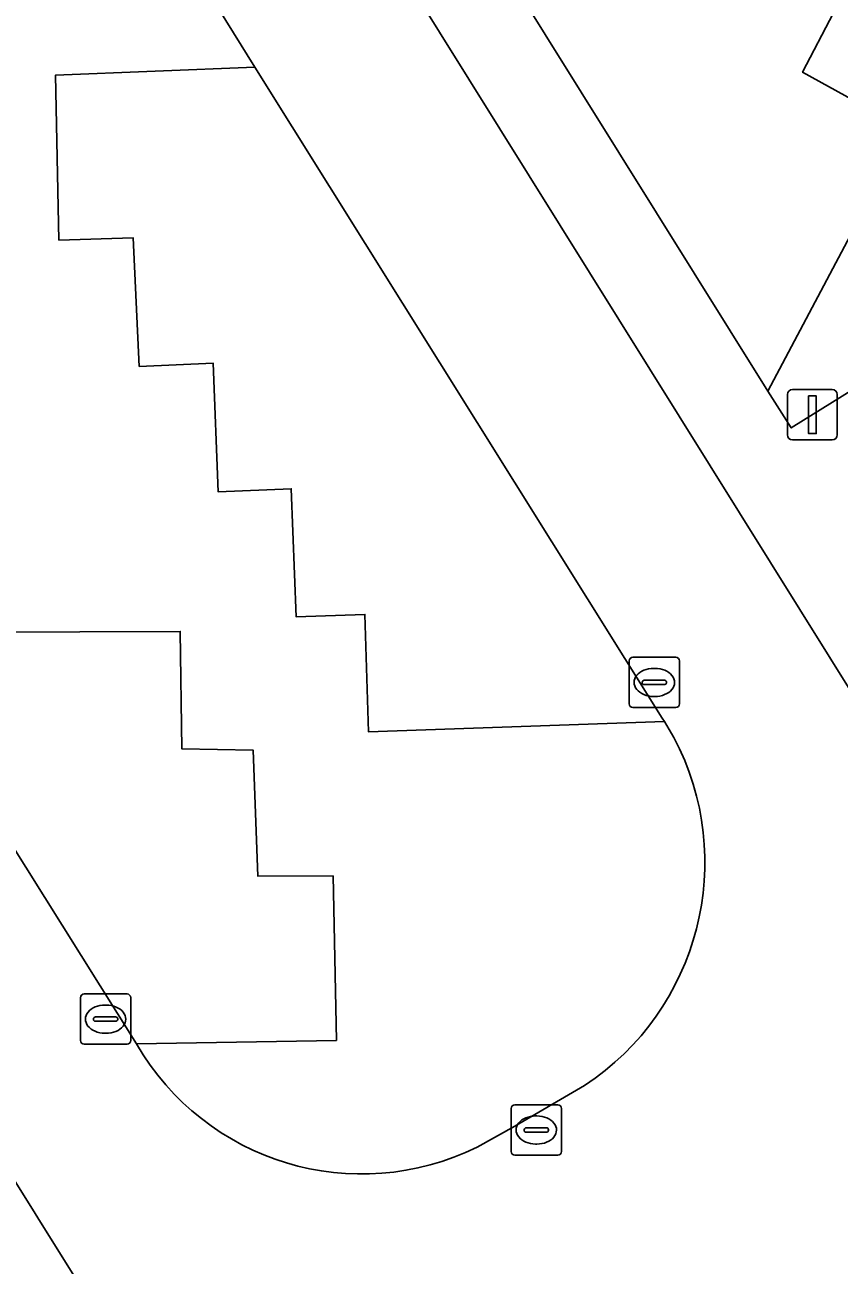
# Model space of a CAD drawing. Extents: x 159279 to 160377, y 384531 to 385888.
# Drawn here: x 159787.62 to 159803.8, y 385523.66 to 385548.32 of the extents above; entities that cross this region are included whole.
import ezdxf

# ---------------------------------------------------------------- set-up
doc = ezdxf.new("R2010")
doc.units = 0
for name, color, linetype in [('IMGEO_Groenvoorziening', 7, 'Continuous'), ('IMGEO_Kolk', 7, 'Continuous'), ('IMGEO_Lichtmast', 7, 'Continuous'), ('IMGEO_Parkeervlak_open', 7, 'Continuous'), ('IMGEO_Rijbaan_lokaal_open', 7, 'Continuous'), ('IMGEO_Voetpad_open', 7, 'Continuous')]:
    doc.layers.add(name, color=color, linetype=linetype)

msp = doc.modelspace()

# ---------------------------------------------------------------- linework, layer by layer
at = {"layer": 'IMGEO_Groenvoorziening'}
msp.add_lwpolyline([(159795.835, 385564.236), (159790.21, 385560.723), (159794.244, 385554.081), (159796.098, 385557.554), (159799.024, 385556.06), (159798.319, 385554.774), (159800.592, 385553.562), (159799.882, 385552.277), (159802.124, 385551.043), (159801.443, 385549.762), (159803.682, 385548.562), (159803.071, 385547.378), (159805.138, 385546.243), (159802.378, 385541.035), (159802.847, 385540.306), (159808.541, 385543.849)], close=True, dxfattribs=at)
for points in [[(159800.326, 385534.468), (159794.446, 385534.263), (159794.373, 385536.599), (159793.011, 385536.549), (159792.911, 385539.098), (159791.455, 385539.037), (159791.359, 385541.592), (159789.89, 385541.531), (159789.772, 385544.084), (159788.295, 385544.043), (159788.224, 385547.319), (159792.185, 385547.478), (159790.612, 385550.027)], [(159776.879, 385548.797), (159778.336, 385546.481), (159784.148, 385546.743), (159784.255, 385544.392), (159785.609, 385544.457), (159785.721, 385541.902), (159787.176, 385541.93), (159787.172, 385538.646), (159783.272, 385538.581), (159784.712, 385536.24), (159790.705, 385536.262), (159790.738, 385533.924), (159792.152, 385533.901), (159792.245, 385531.395), (159793.742, 385531.398), (159793.809, 385528.128), (159789.837, 385528.061)], [(159800.513, 385534.154), (159800.326, 385534.468)], [(159796.604, 385526.009), (159797.355, 385526.426), (159798.74, 385527.232)]]:
    msp.add_lwpolyline(points, dxfattribs=at)
for centre, radius, start, end in [((159795.807, 385531.671), 5.321, 303.4519, 27.8144), ((159794.313, 385530.638), 5.165, 209.9282, 296.3334)]:
    msp.add_arc(centre, radius, start, end, dxfattribs=at)
at = {"layer": 'IMGEO_Kolk'}
for p, q in [((159799.699, 385535.747), (159800.551, 385535.747)), ((159799.624, 385534.821), (159799.624, 385535.673)), ((159800.112, 385535.527), (159800.137, 385535.527)), ((159800.625, 385535.673), (159800.625, 385534.821)), ((159799.883, 385535.241), (159799.883, 385535.253)), ((159799.926, 385535.29), (159800.324, 385535.29)), ((159800.367, 385535.253), (159800.367, 385535.241)), ((159800.321, 385535.204), (159799.923, 385535.204)), ((159800.551, 385534.747), (159799.699, 385534.747)), ((159800.135, 385534.967), (159800.11, 385534.967)), ((159788.72, 385528.126), (159788.72, 385528.978)), ((159788.795, 385529.052), (159789.647, 385529.052)), ((159789.208, 385528.832), (159789.233, 385528.832)), ((159789.721, 385528.978), (159789.721, 385528.126)), ((159789.022, 385528.595), (159789.42, 385528.595)), ((159788.979, 385528.546), (159788.979, 385528.558)), ((159789.417, 385528.509), (159789.019, 385528.509)), ((159789.463, 385528.558), (159789.463, 385528.546)), ((159789.231, 385528.272), (159789.206, 385528.272)), ((159789.647, 385528.052), (159788.795, 385528.052)), ((159797.354, 385526.847), (159798.206, 385526.847)), ((159797.279, 385525.921), (159797.279, 385526.773)), ((159797.767, 385526.627), (159797.792, 385526.627)), ((159798.28, 385526.773), (159798.28, 385525.921)), ((159797.538, 385526.341), (159797.538, 385526.353)), ((159797.581, 385526.39), (159797.979, 385526.39)), ((159798.022, 385526.353), (159798.022, 385526.341)), ((159797.976, 385526.304), (159797.578, 385526.304)), ((159797.79, 385526.067), (159797.765, 385526.067)), ((159798.206, 385525.847), (159797.354, 385525.847))]:
    msp.add_line(p, q, dxfattribs=at)
for points in [[(159799.699, 385535.747), (159800.551, 385535.747)], [(159799.624, 385534.821), (159799.624, 385535.673)], [(159800.625, 385535.673), (159800.625, 385534.821)], [(159800.551, 385534.747), (159799.699, 385534.747)], [(159788.72, 385528.126), (159788.72, 385528.978)], [(159788.795, 385529.052), (159789.647, 385529.052)], [(159789.721, 385528.978), (159789.721, 385528.126)], [(159789.647, 385528.052), (159788.795, 385528.052)], [(159797.354, 385526.847), (159798.206, 385526.847)], [(159797.279, 385525.921), (159797.279, 385526.773)], [(159798.28, 385526.773), (159798.28, 385525.921)], [(159798.206, 385525.847), (159797.354, 385525.847)]]:
    msp.add_lwpolyline(points, dxfattribs=at)
for centre, radius, start, end in [((159799.701, 385535.671), 0.0765, 91.552, 178.448), ((159799.701, 385535.671), 0.0765, 91.552, 178.448), ((159800.549, 385535.671), 0.0765, 1.552, 88.448), ((159800.549, 385535.671), 0.0765, 1.552, 88.448), ((159799.923, 385535.25), 0.0403, 85.8775, 175.7526), ((159799.92, 385535.24), 0.0366, 178.938, 274.7102), ((159800.324, 385535.247), 0.043, 264.8664, 352.4533), ((159800.328, 385535.252), 0.0386, 1.7309, 96.639), ((159799.701, 385534.823), 0.0765, 181.552, 268.448), ((159799.701, 385534.823), 0.0765, 181.552, 268.448), ((159800.549, 385534.823), 0.0765, 271.552, 358.448), ((159800.549, 385534.823), 0.0765, 271.552, 358.448), ((159788.797, 385528.976), 0.0765, 91.552, 178.448), ((159788.797, 385528.976), 0.0765, 91.552, 178.448), ((159789.645, 385528.976), 0.0765, 1.552, 88.448), ((159789.645, 385528.976), 0.0765, 1.552, 88.448), ((159789.019, 385528.555), 0.0403, 85.8775, 175.7526), ((159789.424, 385528.557), 0.0386, 1.7309, 96.639), ((159789.016, 385528.545), 0.0366, 178.938, 274.7102), ((159789.42, 385528.552), 0.043, 264.8664, 352.4533), ((159788.797, 385528.128), 0.0765, 181.552, 268.448), ((159788.797, 385528.128), 0.0765, 181.552, 268.448), ((159789.645, 385528.128), 0.0765, 271.552, 358.448), ((159789.645, 385528.128), 0.0765, 271.552, 358.448), ((159797.356, 385526.771), 0.0765, 91.552, 178.448), ((159797.356, 385526.771), 0.0765, 91.552, 178.448), ((159798.204, 385526.771), 0.0765, 1.552, 88.448), ((159798.204, 385526.771), 0.0765, 1.552, 88.448), ((159797.578, 385526.35), 0.0403, 85.8775, 175.7526), ((159797.983, 385526.352), 0.0386, 1.7309, 96.639), ((159797.575, 385526.34), 0.0366, 178.938, 274.7102), ((159797.979, 385526.347), 0.043, 264.8664, 352.4533), ((159797.356, 385525.923), 0.0765, 181.552, 268.448), ((159797.356, 385525.923), 0.0765, 181.552, 268.448), ((159798.204, 385525.923), 0.0765, 271.552, 358.448), ((159798.204, 385525.923), 0.0765, 271.552, 358.448)]:
    msp.add_arc(centre, radius, start, end, dxfattribs=at)
for centre, major_axis, ratio, start_param, end_param in [((159800.111, 385535.247), (-0.387, 0.002), 0.722429, 4.712389, 7.853982), ((159800.136, 385535.247), (-0.39, 0.002), 0.717154, 1.570796, 4.712389), ((159789.207, 385528.552), (-0.387, 0.002), 0.722429, 4.712389, 7.853982), ((159789.232, 385528.552), (-0.39, 0.002), 0.717154, 1.570796, 4.712389), ((159797.766, 385526.347), (-0.387, 0.002), 0.722429, 4.712389, 7.853982), ((159797.791, 385526.347), (-0.39, 0.002), 0.717154, 1.570796, 4.712389)]:
    msp.add_ellipse(centre, major_axis=major_axis, ratio=ratio, start_param=start_param, end_param=end_param, dxfattribs=at)
at = {"layer": 'IMGEO_Lichtmast'}
for p, q in [((159802.771, 385540.17), (159802.771, 385540.97)), ((159802.771, 385540.97), (159802.771, 385540.17)), ((159802.871, 385541.07), (159803.661, 385541.07)), ((159803.661, 385541.07), (159802.871, 385541.07)), ((159803.761, 385540.97), (159803.761, 385540.17)), ((159803.761, 385540.17), (159803.761, 385540.97)), ((159803.661, 385540.07), (159802.871, 385540.07)), ((159802.871, 385540.07), (159803.661, 385540.07))]:
    msp.add_line(p, q, dxfattribs=at)
msp.add_lwpolyline([(159803.191, 385540.945), (159803.341, 385540.945), (159803.341, 385540.195), (159803.191, 385540.195), (159803.191, 385540.945)], dxfattribs=at)
for centre, start, end in [((159802.871, 385540.97), 90, 180), ((159802.871, 385540.97), 90, 180), ((159803.661, 385540.97), 0, 90), ((159803.661, 385540.97), 360, 90), ((159802.871, 385540.17), 180, 270), ((159802.871, 385540.17), 180, 270), ((159803.661, 385540.17), 270, 0), ((159803.661, 385540.17), 270, 0)]:
    msp.add_arc(centre, 0.1, start, end, dxfattribs=at)
at = {"layer": 'IMGEO_Parkeervlak_open'}
for points in [[(159794.244, 385554.081), (159802.378, 385541.035), (159805.138, 385546.243), (159803.071, 385547.378), (159803.682, 385548.562), (159801.443, 385549.762), (159802.124, 385551.043), (159799.882, 385552.277), (159800.592, 385553.562), (159798.319, 385554.774), (159799.024, 385556.06), (159796.098, 385557.554)], [(159792.185, 385547.478), (159788.224, 385547.319), (159788.295, 385544.043), (159789.772, 385544.084), (159789.89, 385541.531), (159791.359, 385541.592), (159791.455, 385539.037), (159792.911, 385539.098), (159793.011, 385536.549), (159794.373, 385536.599), (159794.446, 385534.263), (159800.326, 385534.468), (159800.284, 385534.539)], [(159784.712, 385536.24), (159789.837, 385528.061), (159793.809, 385528.128), (159793.742, 385531.398), (159792.245, 385531.395), (159792.152, 385533.901), (159790.738, 385533.924), (159790.705, 385536.262)]]:
    msp.add_lwpolyline(points, close=True, dxfattribs=at)
at = {"layer": 'IMGEO_Rijbaan_lokaal_open'}
for points in [[(159835.286, 385484.963), (159777.319, 385577.896), (159763.507, 385569.247), (159760.965, 385567.655), (159764.01, 385562.812), (159787.822, 385524.685), (159787.874, 385524.601), (159818.691, 385475.205), (159819.629, 385473.653), (159819.962, 385473.095)], [(159779.853, 385567.283), (159782.473, 385562.981), (159790.612, 385550.027), (159792.185, 385547.478), (159800.284, 385534.539), (159800.326, 385534.468), (159800.513, 385534.154)], [(159789.837, 385528.061), (159784.712, 385536.24), (159783.272, 385538.581), (159778.336, 385546.481), (159776.879, 385548.797), (159770.273, 385559.389), (159769.647, 385560.35), (159769.27, 385560.935)], [(159798.74, 385527.232), (159797.355, 385526.426), (159796.604, 385526.009)]]:
    msp.add_lwpolyline(points, dxfattribs=at)
for centre, radius, start, end in [((159795.807, 385531.671), 5.321, 303.4519, 27.8144), ((159794.313, 385530.638), 5.165, 209.9282, 296.3334)]:
    msp.add_arc(centre, radius, start, end, dxfattribs=at)
at = {"layer": 'IMGEO_Voetpad_open'}
for points in [[(159777.319, 385577.896), (159835.286, 385484.963)], [(159795.835, 385564.236), (159808.541, 385543.849), (159802.847, 385540.306), (159802.378, 385541.035), (159794.244, 385554.081)], [(159818.691, 385475.205), (159787.874, 385524.601), (159787.822, 385524.685), (159764.01, 385562.812)]]:
    msp.add_lwpolyline(points, dxfattribs=at)

doc.saveas('drawing.dxf')
